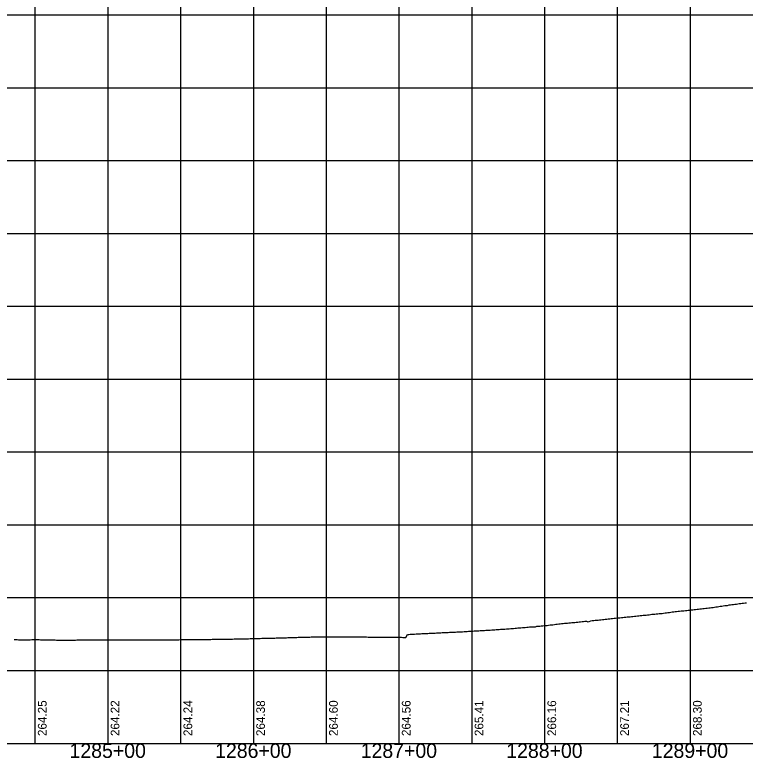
# Model space of a CAD drawing. Extents: x -90830 to 2015517, y -20856 to 836331.
# Drawn here: x 14901 to 15403, y 46128 to 46638 of the extents above; entities that cross this region are included whole.
import ezdxf

# ---------------------------------------------------------------- set-up
doc = ezdxf.new("R2010")
doc.units = 0
for name, color, linetype in [('Level 1', 7, 'Continuous'), ('RD_DDB_Profile_EX', 7, 'Continuous'), ('RD_DDB_StaTX', 7, 'Continuous'), ('RD_DDB_StripGrade', 7, 'Continuous'), ('RD_GPK_Profile_Cell', 7, 'Continuous')]:
    doc.layers.add(name, color=color, linetype=linetype)

msp = doc.modelspace()

# ---------------------------------------------------------------- linework, layer by layer
at = {"layer": 'Level 1'}
for p, q in [((14915.11, 47137.92), (14915.11, 46637.92)), ((14965.11, 47137.92), (14965.11, 46637.92)), ((15015.11, 47137.92), (15015.11, 46637.92)), ((15065.11, 47137.92), (15065.11, 46637.92)), ((15115.11, 47137.92), (15115.11, 46637.92)), ((15165.11, 47137.92), (15165.11, 46637.92)), ((15215.11, 47137.92), (15215.11, 46637.92)), ((15265.11, 47137.92), (15265.11, 46637.92)), ((15315.11, 47137.92), (15315.11, 46637.92)), ((15365.11, 47137.92), (15365.11, 46637.92)), ((14365.11, 46637.92), (15965.11, 46637.92)), ((14365.11, 46637.92), (15965.11, 46637.92)), ((14915.11, 46637.92), (14915.11, 46137.92)), ((14965.11, 46637.92), (14965.11, 46137.92)), ((15015.11, 46637.92), (15015.11, 46137.92)), ((15065.11, 46637.92), (15065.11, 46137.92)), ((15115.11, 46637.92), (15115.11, 46137.92)), ((15165.11, 46637.92), (15165.11, 46137.92)), ((15215.11, 46637.92), (15215.11, 46137.92)), ((15265.11, 46637.92), (15265.11, 46137.92)), ((15315.11, 46637.92), (15315.11, 46137.92)), ((15365.11, 46637.92), (15365.11, 46137.92)), ((14365.11, 46587.92), (15965.11, 46587.92)), ((14365.11, 46537.92), (15965.11, 46537.92)), ((14365.11, 46487.92), (15965.11, 46487.92)), ((14365.11, 46437.92), (15965.11, 46437.92)), ((14365.11, 46387.92), (15965.11, 46387.92)), ((14365.11, 46337.92), (15965.11, 46337.92)), ((14365.11, 46287.92), (15965.11, 46287.92)), ((14365.11, 46237.92), (15965.11, 46237.92)), ((14365.11, 46187.92), (15965.11, 46187.92)), ((14365.11, 46137.92), (15965.11, 46137.92))]:
    msp.add_line(p, q, dxfattribs=at)
at = {"layer": 'RD_DDB_Profile_EX'}
for points in [[(15363.89, 46229.23), (15364.89, 46229.39), (15365.89, 46229.54), (15366.89, 46229.68), (15367.89, 46229.76), (15368.89, 46229.81), (15369.89, 46229.96), (15370.89, 46230.12), (15371.89, 46230.18), (15372.89, 46230.3), (15373.89, 46230.41), (15374.89, 46230.59), (15375.89, 46230.71), (15376.89, 46230.77), (15377.89, 46230.91), (15378.89, 46231.02), (15379.89, 46231.13), (15380.89, 46231.28), (15381.89, 46231.43), (15382.89, 46231.55), (15383.89, 46231.65), (15384.89, 46231.92), (15385.89, 46232.02), (15386.89, 46232.13), (15387.89, 46232.3), (15388.89, 46232.45), (15389.89, 46232.58), (15390.89, 46232.58), (15391.89, 46232.93), (15392.89, 46233.05), (15393.89, 46233.18), (15394.89, 46233.3), (15395.89, 46233.37), (15396.89, 46233.5), (15397.89, 46233.64), (15398.89, 46233.82), (15399.89, 46233.97), (15400.89, 46234.04), (15401.89, 46234.14), (15402.89, 46234.3), (15403.89, 46234.46)], [(15263.89, 46218.65), (15264.89, 46218.71), (15265.89, 46218.81), (15266.89, 46218.92), (15267.89, 46219.05), (15268.89, 46219.16), (15269.89, 46219.23), (15270.89, 46219.38), (15271.89, 46219.53), (15272.89, 46219.68), (15273.89, 46219.83), (15274.89, 46219.91), (15275.89, 46220.05), (15276.89, 46220.15), (15277.89, 46220.27), (15278.89, 46220.39), (15279.89, 46220.45), (15280.89, 46220.46), (15281.89, 46220.56), (15282.89, 46220.68), (15283.89, 46220.77), (15284.89, 46220.87), (15285.89, 46220.96), (15286.89, 46221.01), (15287.89, 46221.09), (15288.89, 46221.22), (15289.89, 46221.37), (15290.89, 46221.52), (15291.89, 46221.59), (15292.89, 46221.72), (15293.89, 46221.76), (15294.89, 46221.31), (15295.89, 46221.62), (15296.89, 46222.1), (15297.89, 46222.18), (15298.89, 46222.27), (15299.89, 46222.37), (15300.89, 46222.45), (15301.89, 46222.53), (15302.89, 46222.63), (15303.89, 46222.73), (15304.89, 46222.82), (15305.89, 46222.91), (15306.89, 46223.05), (15307.89, 46223.19), (15308.89, 46223.33), (15309.89, 46223.46), (15310.89, 46223.54), (15311.89, 46223.67), (15312.89, 46223.8), (15313.89, 46223.9), (15314.89, 46223.97), (15315.89, 46224.06), (15316.89, 46224.17), (15317.89, 46224.26), (15318.89, 46224.36), (15319.89, 46224.46), (15320.89, 46224.56), (15321.89, 46224.66), (15322.89, 46224.76), (15323.89, 46224.82), (15324.89, 46224.89), (15325.89, 46225.03), (15326.89, 46225.15), (15327.89, 46225.28), (15328.89, 46225.39), (15329.89, 46225.45), (15330.89, 46225.59), (15331.89, 46225.69), (15332.89, 46225.83), (15333.89, 46225.92), (15334.89, 46226.02), (15335.89, 46226.1), (15336.89, 46226.19), (15337.89, 46226.34), (15338.89, 46226.49), (15339.89, 46226.64), (15340.89, 46226.7), (15341.89, 46226.77), (15342.89, 46226.87), (15343.89, 46226.96), (15344.89, 46227.06), (15345.89, 46227.09), (15346.89, 46227.34), (15347.89, 46227.43), (15348.89, 46227.53), (15349.89, 46227.67), (15350.89, 46227.81), (15351.89, 46227.96), (15352.89, 46228.1), (15353.89, 46228.24), (15354.89, 46228.39), (15355.89, 46228.5), (15356.89, 46228.56), (15357.89, 46228.66), (15358.89, 46228.77), (15359.89, 46228.9), (15360.89, 46228.98), (15361.89, 46229.07), (15362.89, 46229.19), (15363.89, 46229.23)], [(15163.89, 46210.73), (15164.89, 46210.73), (15165.89, 46210.73), (15166.89, 46210.71), (15167.89, 46210.66), (15168.89, 46210.61), (15169.89, 46210.62), (15170.89, 46212.7), (15171.89, 46212.71), (15172.89, 46212.8), (15173.89, 46212.83), (15174.89, 46212.86), (15175.89, 46212.93), (15176.89, 46212.99), (15177.89, 46213.05), (15178.89, 46213.11), (15179.89, 46213.18), (15180.89, 46213.24), (15181.89, 46213.31), (15182.89, 46213.31), (15183.89, 46213.35), (15184.89, 46213.4), (15185.89, 46213.44), (15186.89, 46213.51), (15187.89, 46213.55), (15188.89, 46213.54), (15189.89, 46213.65), (15190.89, 46213.7), (15191.89, 46213.75), (15192.89, 46213.8), (15193.89, 46213.88), (15194.89, 46213.93), (15195.89, 46213.97), (15196.89, 46214.01), (15197.89, 46214.05), (15198.89, 46214.09), (15199.89, 46214.13), (15200.89, 46214.18), (15201.89, 46214.22), (15202.89, 46214.3), (15203.89, 46214.32), (15204.89, 46214.37), (15205.89, 46214.45), (15206.89, 46214.51), (15207.89, 46214.56), (15208.89, 46214.56), (15209.89, 46214.62), (15210.89, 46214.66), (15211.89, 46214.79), (15212.89, 46214.84), (15213.89, 46214.87), (15214.89, 46214.95), (15215.89, 46215), (15216.89, 46215.05), (15217.89, 46215.1), (15218.89, 46215.15), (15219.89, 46215.25), (15220.89, 46215.33), (15221.89, 46215.41), (15222.89, 46215.47), (15223.89, 46215.49), (15224.89, 46215.62), (15225.89, 46215.67), (15226.89, 46215.63), (15227.89, 46215.71), (15228.89, 46215.86), (15229.89, 46215.92), (15230.89, 46215.92), (15231.89, 46216.02), (15232.89, 46216.06), (15233.89, 46216.04), (15234.89, 46216.21), (15235.89, 46216.27), (15236.89, 46216.34), (15237.89, 46216.4), (15238.89, 46216.47), (15239.89, 46216.54), (15240.89, 46216.62), (15241.89, 46216.67), (15242.89, 46216.76), (15243.89, 46216.83), (15244.89, 46216.96), (15245.89, 46217.04), (15246.89, 46217.13), (15247.89, 46217.19), (15248.89, 46217.29), (15249.89, 46217.37), (15250.89, 46217.44), (15251.89, 46217.53), (15252.89, 46217.65), (15253.89, 46217.72), (15254.89, 46217.79), (15255.89, 46217.84), (15256.89, 46217.88), (15257.89, 46217.95), (15258.89, 46218), (15259.89, 46218.25), (15260.89, 46218.31), (15261.89, 46218.41), (15262.89, 46218.51), (15263.89, 46218.65)], [(14900.89, 46209.15), (14901.89, 46209.13), (14902.89, 46209.11), (14903.89, 46209.09), (14904.89, 46209.06), (14905.89, 46209.04), (14906.89, 46209.03), (14907.89, 46209.03), (14908.89, 46209.04), (14909.89, 46209.05), (14910.89, 46209.07), (14911.89, 46209.09), (14912.89, 46209.12), (14913.89, 46209.14), (14914.89, 46209.16), (14915.89, 46209.14), (14916.89, 46209.12), (14917.89, 46209.1), (14918.89, 46209.08), (14919.89, 46209.06), (14920.89, 46209.03), (14921.89, 46209.01), (14922.89, 46208.99), (14923.89, 46208.97), (14924.89, 46208.95), (14925.89, 46208.93), (14926.89, 46208.91), (14927.89, 46208.89), (14928.89, 46208.87), (14929.89, 46208.85), (14930.89, 46208.83), (14931.89, 46208.81), (14932.89, 46208.79), (14933.89, 46208.77), (14934.89, 46208.76), (14935.89, 46208.76), (14936.89, 46208.77), (14937.89, 46208.77), (14938.89, 46208.78), (14939.89, 46208.79), (14940.89, 46208.8), (14941.89, 46208.82), (14942.89, 46208.85), (14943.89, 46208.87), (14944.89, 46208.9), (14945.89, 46208.91), (14946.89, 46208.92), (14947.89, 46208.93), (14948.89, 46208.93), (14949.89, 46208.94), (14950.89, 46208.94), (14951.89, 46208.95), (14952.89, 46208.96), (14953.89, 46208.96), (14954.89, 46208.97), (14955.89, 46208.98), (14956.89, 46208.98), (14957.89, 46208.99), (14958.89, 46209), (14959.89, 46209), (14960.89, 46209.01), (14961.89, 46209.01), (14962.89, 46209.02), (14963.89, 46209.03)], [(14963.89, 46209.03), (14964.89, 46209.03), (14965.89, 46209.01), (14966.89, 46208.99), (14967.89, 46208.97), (14968.89, 46208.95), (14969.89, 46208.93), (14970.89, 46208.92), (14971.89, 46208.93), (14972.89, 46208.93), (14973.89, 46208.94), (14974.89, 46208.95), (14975.89, 46208.95), (14976.89, 46208.96), (14977.89, 46208.96), (14978.89, 46208.97), (14979.89, 46208.98), (14980.89, 46208.98), (14981.89, 46208.99), (14982.89, 46208.99), (14983.89, 46209), (14984.89, 46209.01), (14985.89, 46209.01), (14986.89, 46209.02), (14987.89, 46209.02), (14988.89, 46209.03), (14989.89, 46209.03), (14990.89, 46209.01), (14991.89, 46208.99), (14992.89, 46208.97), (14993.89, 46208.95), (14994.89, 46208.93), (14995.89, 46208.95), (14996.89, 46208.96), (14997.89, 46208.98), (14998.89, 46208.99), (14999.89, 46209.01), (15000.89, 46209.02), (15001.89, 46209.03), (15002.89, 46209.02), (15003.89, 46209.02), (15004.89, 46209.01), (15005.89, 46209.01), (15006.89, 46209), (15007.89, 46209), (15008.89, 46209.01), (15009.89, 46209.03), (15010.89, 46209.04), (15011.89, 46209.06), (15012.89, 46209.07), (15013.89, 46209.09), (15014.89, 46209.1), (15015.89, 46209.12), (15016.89, 46209.13), (15017.89, 46209.15), (15018.89, 46209.16), (15019.89, 46209.18), (15020.89, 46209.19), (15021.89, 46209.21), (15022.89, 46209.22), (15023.89, 46209.24), (15024.89, 46209.25), (15025.89, 46209.27), (15026.89, 46209.28), (15027.89, 46209.27), (15028.89, 46209.27), (15029.89, 46209.26), (15030.89, 46209.25), (15031.89, 46209.25), (15032.89, 46209.26), (15033.89, 46209.28), (15034.89, 46209.29), (15035.89, 46209.31), (15036.89, 46209.32), (15037.89, 46209.34), (15038.89, 46209.35), (15039.89, 46209.37), (15040.89, 46209.38), (15041.89, 46209.4), (15042.89, 46209.41), (15043.89, 46209.43), (15044.89, 46209.45), (15045.89, 46209.46), (15046.89, 46209.48), (15047.89, 46209.49), (15048.89, 46209.51), (15049.89, 46209.52), (15050.89, 46209.54), (15051.89, 46209.56), (15052.89, 46209.57), (15053.89, 46209.58), (15054.89, 46209.59), (15055.89, 46209.6), (15056.89, 46209.62), (15057.89, 46209.63), (15058.89, 46209.66), (15059.89, 46209.69), (15060.89, 46209.72), (15061.89, 46209.75), (15062.89, 46209.78), (15063.89, 46209.81)], [(15063.89, 46209.81), (15064.89, 46209.84), (15065.89, 46209.87), (15066.89, 46209.9), (15067.89, 46209.93), (15068.89, 46209.96), (15069.89, 46209.99), (15070.89, 46210.02), (15071.89, 46210.05), (15072.89, 46210.08), (15073.89, 46210.11), (15074.89, 46210.14), (15075.89, 46210.17), (15076.89, 46210.19), (15077.89, 46210.2), (15078.89, 46210.21), (15079.89, 46210.22), (15080.89, 46210.25), (15081.89, 46210.28), (15082.89, 46210.31), (15083.89, 46210.34), (15084.89, 46210.37), (15085.89, 46210.4), (15086.89, 46210.43), (15087.89, 46210.46), (15088.89, 46210.49), (15089.89, 46210.52), (15090.89, 46210.55), (15091.89, 46210.58), (15092.89, 46210.61), (15093.89, 46210.64), (15094.89, 46210.67), (15095.89, 46210.7), (15096.89, 46210.73), (15097.89, 46210.76), (15098.89, 46210.79), (15099.89, 46210.81), (15100.89, 46210.84), (15101.89, 46210.87), (15102.89, 46210.9), (15103.89, 46210.92), (15104.89, 46210.95), (15105.89, 46210.96), (15106.89, 46210.96), (15107.89, 46210.95), (15108.89, 46210.95), (15109.89, 46210.95), (15110.89, 46210.95), (15111.89, 46210.95), (15112.89, 46210.95), (15113.89, 46210.95), (15114.89, 46210.95), (15115.89, 46210.95), (15116.89, 46210.94), (15117.89, 46210.94), (15118.89, 46210.96), (15119.89, 46210.99), (15120.89, 46211.02), (15121.89, 46211.04), (15122.89, 46211.05), (15123.89, 46211.04), (15124.89, 46211.04), (15125.89, 46211.04), (15126.89, 46211.04), (15127.89, 46211.04), (15128.89, 46211.04), (15129.89, 46211.04), (15130.89, 46211.04), (15131.89, 46211.04), (15132.89, 46211.03), (15133.89, 46211.03), (15134.89, 46211.03), (15135.89, 46211.03), (15136.89, 46211.03), (15137.89, 46211.03), (15138.89, 46211.03), (15139.89, 46211.03), (15140.89, 46211.03), (15141.89, 46211.01), (15142.89, 46210.96), (15143.89, 46210.9), (15144.89, 46210.85), (15145.89, 46210.8), (15146.89, 46210.75), (15147.89, 46210.74), (15148.89, 46210.74), (15149.89, 46210.74), (15150.89, 46210.74), (15151.89, 46210.74), (15152.89, 46210.74), (15153.89, 46210.74), (15154.89, 46210.74), (15155.89, 46210.74), (15156.89, 46210.74), (15157.89, 46210.73), (15158.89, 46210.73), (15159.89, 46210.73), (15160.89, 46210.73), (15161.89, 46210.73), (15162.89, 46210.73), (15163.89, 46210.73)]]:
    msp.add_lwpolyline(points, dxfattribs=at)
at = {"layer": 'RD_GPK_Profile_Cell'}
msp.add_line((14463.89, 46137.92), (16263.89, 46137.92), dxfattribs=at)

# ---------------------------------------------------------------- texts
at = {"layer": 'RD_DDB_StaTX'}
for s, p in [('1285+00', (14938.85, 46127.92)), ('1286+00', (15038.85, 46127.92)), ('1287+00', (15138.85, 46127.92)), ('1288+00', (15238.85, 46127.92)), ('1289+00', (15338.85, 46127.92))]:
    msp.add_text(s, height=10, dxfattribs=at).set_placement(p)
at = {"layer": 'RD_DDB_StripGrade'}
for s, p in [('264.25', (14923.11, 46142.92)), ('264.22', (14973.11, 46142.92)), ('264.24', (15023.11, 46142.92)), ('264.38', (15073.11, 46142.92)), ('264.60', (15123.11, 46142.92)), ('264.56', (15173.11, 46142.92)), ('265.41', (15223.11, 46142.92)), ('266.16', (15273.11, 46142.92)), ('267.21', (15323.11, 46142.92)), ('268.30', (15373.11, 46142.92))]:
    msp.add_text(s, height=6, rotation=90, dxfattribs=at).set_placement(p)

doc.saveas('drawing.dxf')
